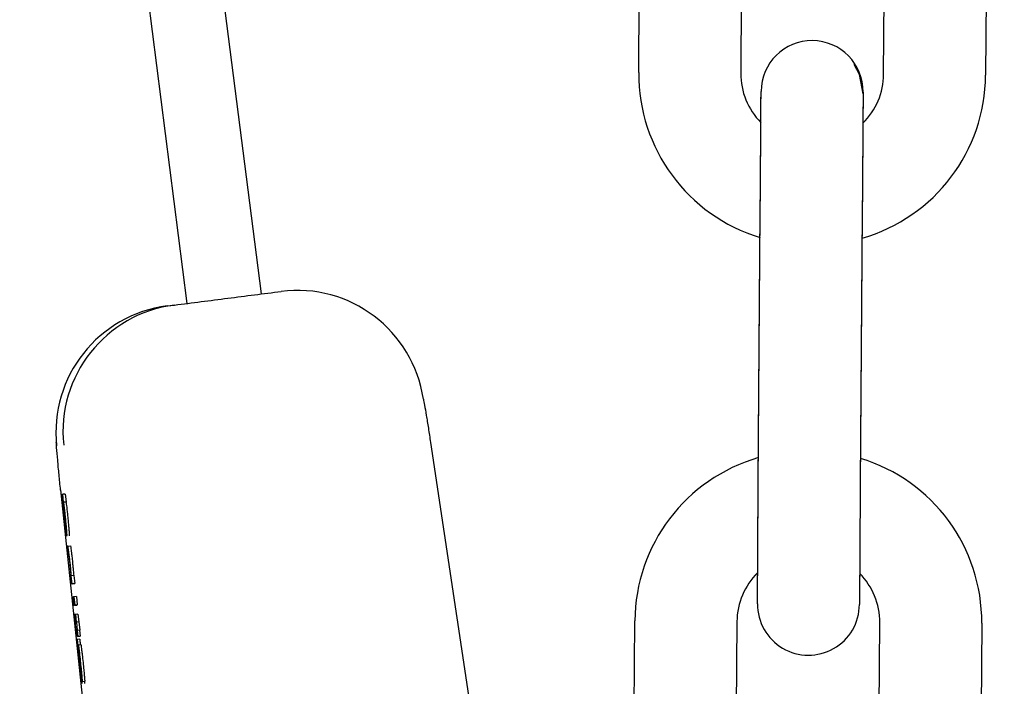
# Model space of a CAD drawing. Header units: inches. Extents: x 170 to 312, y 215 to 248.
# Tile 899 of 987: x 308.8999 to 308.9759, y 223.9934 to 224.0448. Entities that reach past the tile are written whole.
import ezdxf

# ---------------------------------------------------------------- set-up
doc = ezdxf.new("R2010")
doc.units = ezdxf.units.IN
doc.header["$LTSCALE"] = 0.25
doc.header["$MEASUREMENT"] = 0
doc.layers.add('ANNOTATIONS', color=1, linetype='Continuous')
doc.layers.add('MOTOR LH', color=7, linetype='Continuous')
doc.styles.add('ARIAL', font='arial.ttf', dxfattribs={"height": 0.09375})
doc.dimstyles.new('STANDARD$0', dxfattribs={"dimtxt": 0.09375, "dimasz": 0.09375, "dimexe": 0.03125, "dimexo": 0.046875, "dimgap": 0.09, "dimtad": 0, "dimtih": 1, "dimtoh": 1, "dimdec": 4, "dimzin": 0, "dimdsep": 46, "dimtxsty": 'ARIAL', "dimcen": 0.09, "dimadec": 0, "dimazin": 0, "dimtfac": 1, "dimtdec": 4, "dimtofl": 0, "dimtmove": 0, "dimatfit": 1, "dimfxl": 1, "dimtolj": 1, "dimtzin": 0, "dimarcsym": 0})

# ---------------------------------------------------------------- blocks, each defined once
blk = doc.blocks.new('*D129')
at = {"layer": 'ANNOTATIONS', "color": 0, "lineweight": -2, "transparency": 16777216}
for p, q in [((308.6061530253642, 224.4367350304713), (310.4521155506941, 224.4367350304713)), ((310.4208655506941, 224.3429850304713), (310.4208655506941, 222.643354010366)), ((310.4208655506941, 220.5088628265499), (310.4208655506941, 222.2084938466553)), ((309.690340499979, 220.4151128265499), (310.4521155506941, 220.4151128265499))]:
    blk.add_line(p, q, dxfattribs=at)
at = {"layer": 'ANNOTATIONS', "color": 0, "transparency": 16777216}
for points in [[(310.4052405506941, 224.3429850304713), (310.4364905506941, 224.3429850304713), (310.4208655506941, 224.4367350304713)], [(310.4052405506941, 220.5088628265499), (310.4364905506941, 220.5088628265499), (310.4208655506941, 220.4151128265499)]]:
    blk.add_solid(points, dxfattribs=at)
at = {"layer": 'defpoints', "color": 0, "transparency": 16777216}
for p in [(308.5592780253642, 224.4367350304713), (309.643465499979, 220.4151128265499), (310.4208655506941, 220.4151128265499)]:
    blk.add_point(p, dxfattribs=at)
at = {"layer": 'ANNOTATIONS', "color": 0, "transparency": 16777216, "insert": (310.4208655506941, 222.4259239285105), "char_height": 0.09375, "attachment_point": 5, "style": 'ARIAL'}
blk.add_mtext('\\A1;OPENING\\PHEIGHT', dxfattribs=at)
blk = doc.blocks.new('*D130')
at = {"layer": 'ANNOTATIONS', "color": 0, "lineweight": -2, "transparency": 16777216}
for p, q in [((308.6061530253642, 225.2727186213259), (311.1071041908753, 225.2727186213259)), ((311.0758541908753, 225.1789686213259), (311.0758541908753, 223.0613458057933)), ((311.0758541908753, 220.5088628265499), (311.0758541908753, 222.6264856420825)), ((310.6106846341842, 220.4151128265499), (311.1071041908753, 220.4151128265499))]:
    blk.add_line(p, q, dxfattribs=at)
at = {"layer": 'ANNOTATIONS', "color": 0, "transparency": 16777216}
for points in [[(311.0602291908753, 225.1789686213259), (311.0914791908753, 225.1789686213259), (311.0758541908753, 225.2727186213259)], [(311.0602291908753, 220.5088628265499), (311.0914791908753, 220.5088628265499), (311.0758541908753, 220.4151128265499)]]:
    blk.add_solid(points, dxfattribs=at)
at = {"layer": 'defpoints', "color": 0, "transparency": 16777216}
for p in [(308.5592780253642, 225.2727186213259), (310.5638096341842, 220.4151128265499), (311.0758541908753, 220.4151128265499)]:
    blk.add_point(p, dxfattribs=at)
at = {"layer": 'ANNOTATIONS', "color": 0, "transparency": 16777216, "insert": (311.0758541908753, 222.8439157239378), "char_height": 0.09375, "attachment_point": 5, "style": 'ARIAL'}
blk.add_mtext('\\A1;TOTAL\\PHEIGHT', dxfattribs=at)

msp = doc.modelspace()

# ---------------------------------------------------------------- linework, layer by layer
at = {"layer": 'MOTOR LH'}
for p, q in [((308.9065795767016, 224.1172822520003), (308.9185393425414, 224.0236119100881)), ((308.9128356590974, 224.0228839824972), (308.9010900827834, 224.1148760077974)), ((308.9476772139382, 224.0406794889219), (308.9478252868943, 224.0615448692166)), ((308.9556991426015, 224.0614890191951), (308.9555510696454, 224.0406236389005)), ((308.9665744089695, 224.0405452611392), (308.9667224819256, 224.0614106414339)), ((308.9745962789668, 224.0613547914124), (308.9744482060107, 224.0404894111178)), ((308.9569013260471, 224.008972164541), (308.9570493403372, 224.0298380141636)), ((308.9569023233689, 224.0091171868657), (308.957050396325, 224.0299825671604)), ((308.9649231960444, 224.0297821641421), (308.9647751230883, 224.0089163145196)), ((308.9649241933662, 224.0299267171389), (308.9647761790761, 224.0090613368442)), ((308.9112963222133, 224.0226873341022), (308.9118402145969, 224.0227567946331)), ((308.9316112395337, 224.0121603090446), (308.951209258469, 223.8821996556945)), ((308.9030604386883, 224.0085150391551), (308.9051623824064, 223.9884385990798)), ((308.9031607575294, 224.008154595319), (308.9032275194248, 224.0081630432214)), ((308.90342328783, 224.0081836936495), (308.9032275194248, 224.0081630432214)), ((308.9032912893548, 224.0075566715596), (308.9032275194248, 224.0081630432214)), ((308.90342328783, 224.0081836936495), (308.903486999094, 224.0075773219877)), ((308.9032348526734, 224.0075125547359), (308.9032285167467, 224.0075116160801)), ((308.9032821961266, 224.0075557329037), (308.9034779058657, 224.0075763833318)), ((308.9032821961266, 224.0075557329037), (308.9032912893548, 224.0075566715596)), ((308.903486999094, 224.0075773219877), (308.9032912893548, 224.0075566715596)), ((308.903486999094, 224.0075773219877), (308.9034779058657, 224.0075763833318)), ((308.9034064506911, 224.0057150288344), (308.9034740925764, 224.0050720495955)), ((308.9036236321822, 224.0041709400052), (308.9035765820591, 224.0041653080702)), ((308.9035765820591, 224.0041653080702), (308.9036441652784, 224.0035223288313)), ((308.9036236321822, 224.0041714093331), (308.9038194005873, 224.0041915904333)), ((308.9036441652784, 224.0035223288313), (308.9036896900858, 224.0035279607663)), ((308.9038588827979, 224.0019069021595), (308.9038146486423, 224.0019012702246)), ((308.9038146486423, 224.0019012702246), (308.9038822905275, 224.0012578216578)), ((308.9038886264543, 224.0018763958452), (308.9038800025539, 224.0018754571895)), ((308.9040843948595, 224.0018970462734), (308.9038886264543, 224.0018763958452)), ((308.9039527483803, 224.001267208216), (308.9038886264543, 224.0018763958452)), ((308.9040843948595, 224.0018970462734), (308.9041484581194, 224.0012873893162)), ((308.9040780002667, 224.0012784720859), (308.9038822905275, 224.0012578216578)), ((308.9039527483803, 224.001267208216), (308.9038822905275, 224.0012578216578)), ((308.9039527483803, 224.001267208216), (308.9041484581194, 224.0012873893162)), ((308.9041484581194, 224.0012873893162), (308.9040780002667, 224.0012784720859)), ((308.9039893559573, 224.0002398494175), (308.9040598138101, 224.0002487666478)), ((308.9040569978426, 223.9995968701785), (308.9039893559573, 224.0002398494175)), ((308.9040720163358, 224.0002501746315), (308.9040598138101, 224.0002487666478)), ((308.9041274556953, 223.9996057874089), (308.9040598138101, 224.0002487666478)), ((308.9040720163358, 224.0002506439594), (308.9040859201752, 224.0002520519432)), ((308.9041395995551, 223.9996071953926), (308.9040720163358, 224.0002506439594)), ((308.9042816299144, 224.0002727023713), (308.9040859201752, 224.0002520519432)), ((308.9040859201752, 224.0002520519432), (308.9041535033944, 223.9996090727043)), ((308.9042816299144, 224.0002727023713), (308.9043492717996, 223.9996297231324)), ((308.9042527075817, 223.9996175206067), (308.9040569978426, 223.9995968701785)), ((308.9041274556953, 223.9996057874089), (308.9040569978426, 223.9995968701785)), ((308.9041274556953, 223.9996057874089), (308.9043231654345, 223.999626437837)), ((308.9043492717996, 223.9996297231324), (308.9041395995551, 223.9996071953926)), ((308.9041535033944, 223.9996090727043), (308.9041395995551, 223.9996071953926)), ((308.9043231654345, 223.999626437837), (308.9042527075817, 223.9996175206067)), ((308.9043492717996, 223.9996297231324), (308.9043353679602, 223.9996278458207)), ((308.9041305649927, 223.998883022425), (308.9041414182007, 223.9988844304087)), ((308.9041916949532, 223.9988900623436), (308.9041414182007, 223.9988844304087)), ((308.9041915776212, 223.9988910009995), (308.9042024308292, 223.9988924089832)), ((308.9042525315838, 223.9983113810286), (308.9041915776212, 223.9988910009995)), ((308.9043981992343, 223.9989130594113), (308.9042024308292, 223.9988924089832)), ((308.9042024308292, 223.9988924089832), (308.9042633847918, 223.9983127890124)), ((308.9043981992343, 223.9989130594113), (308.9044590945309, 223.9983339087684)), ((308.9042094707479, 223.9983062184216), (308.9042525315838, 223.9983113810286)), ((308.9042633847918, 223.9983127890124), (308.9042811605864, 223.9983151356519)), ((308.9044768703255, 223.99833578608), (308.9042811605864, 223.9983151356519)), ((308.9042811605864, 223.9983151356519), (308.9043488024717, 223.997672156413)), ((308.9044768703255, 223.99833578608), (308.9045445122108, 223.9976928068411)), ((308.9472292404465, 223.9775440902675), (308.9473773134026, 223.9984094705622)), ((308.9552511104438, 223.9983536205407), (308.9551030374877, 223.977488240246)), ((308.9661264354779, 223.9774098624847), (308.966274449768, 223.9982757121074)), ((308.9741483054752, 223.9982198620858), (308.9740002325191, 223.9773540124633)), ((308.9042787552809, 223.9976632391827), (308.9042786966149, 223.9976632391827)), ((308.9043201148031, 223.9976684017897), (308.9042787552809, 223.9976632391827)), ((308.9043694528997, 223.997199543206), (308.9043201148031, 223.9976684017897)), ((308.9045267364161, 223.9976904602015), (308.904331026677, 223.9976698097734)), ((308.9043488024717, 223.997672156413), (308.904331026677, 223.9976698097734)), ((308.904331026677, 223.9976698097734), (308.9043803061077, 223.9972009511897)), ((308.9045445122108, 223.9976928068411), (308.9043488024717, 223.997672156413)), ((308.9045651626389, 223.9972201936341), (308.9043694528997, 223.997199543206)), ((308.9043803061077, 223.9972009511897), (308.9043694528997, 223.997199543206)), ((308.9043803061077, 223.9972009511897), (308.9045760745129, 223.9972216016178)), ((308.9045445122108, 223.9976928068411), (308.9045267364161, 223.9976904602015)), ((308.9045267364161, 223.9976904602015), (308.9045760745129, 223.9972216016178)), ((308.9045760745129, 223.9972216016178), (308.9045651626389, 223.9972201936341)), ((308.9043326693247, 223.9969676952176), (308.9043435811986, 223.9969691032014)), ((308.9045392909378, 223.9969897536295), (308.9043435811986, 223.9969691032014)), ((308.9043931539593, 223.9965542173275), (308.9044289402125, 223.9965589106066)), ((308.9044289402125, 223.9965589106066), (308.9046246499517, 223.9965795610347)), ((308.9044700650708, 223.9959126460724), (308.904479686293, 223.9959135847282)), ((308.9045178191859, 223.9955282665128), (308.9045695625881, 223.995022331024)), ((308.9045242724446, 223.9955662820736), (308.9045785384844, 223.9950368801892)), ((308.904724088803, 223.9937218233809), (308.9046564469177, 223.9943648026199)), ((308.904724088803, 223.9937218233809), (308.9049198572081, 223.993742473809))]:
    msp.add_line(p, q, dxfattribs=at)
at = {"layer": 'MOTOR LH', "flags": 128}
for points in [[(308.9649888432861, 224.0390335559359), (308.9646998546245, 224.0405424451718), (308.9642914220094, 224.0412990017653)], [(308.9570990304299, 224.0368361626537), (308.9571039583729, 224.037530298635), (308.9571100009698, 224.03838541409), (308.9571137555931, 224.0389120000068), (308.9571159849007, 224.0392264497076)], [(308.9570990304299, 224.0368361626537), (308.9571049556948, 224.0376753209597), (308.9571110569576, 224.0385299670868), (308.9571147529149, 224.0390565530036)], [(308.9571137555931, 224.0389120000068), (308.9571149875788, 224.0390894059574)], [(308.9571147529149, 224.0390565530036), (308.9571160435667, 224.0392344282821)], [(308.9649888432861, 224.0390335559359), (308.9649875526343, 224.0388561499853), (308.964983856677, 224.0383295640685), (308.9649777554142, 224.0374744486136), (308.9649696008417, 224.0363241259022), (308.9649596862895, 224.0349217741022), (308.9649483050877, 224.0333223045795)], [(308.9649898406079, 224.0391785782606), (308.9649886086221, 224.0390007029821), (308.9649848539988, 224.0384741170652), (308.964978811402, 224.0376194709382), (308.9649706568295, 224.036468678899), (308.9649606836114, 224.0350667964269), (308.9649493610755, 224.0334673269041)], [(308.9570493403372, 224.0298380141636), (308.9570621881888, 224.0316425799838), (308.9570745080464, 224.0333781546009), (308.9570858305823, 224.0349776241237), (308.9570958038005, 224.0363799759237), (308.9571039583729, 224.037530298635)], [(308.957050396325, 224.0299825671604), (308.9570631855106, 224.0317876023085), (308.9570755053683, 224.0335231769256), (308.9570868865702, 224.0351226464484), (308.9570968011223, 224.0365245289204), (308.9571049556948, 224.0376753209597)], [(308.9649493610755, 224.0334673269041), (308.9649359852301, 224.0315867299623), (308.9649231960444, 224.0297821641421)], [(308.9649370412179, 224.031731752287), (308.9649241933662, 224.0299267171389)], [(308.9568356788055, 223.9997203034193), (308.9568369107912, 223.9998981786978), (308.9568406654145, 224.0004247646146), (308.9568467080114, 224.0012798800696), (308.9568548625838, 224.002430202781), (308.956864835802, 224.003832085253), (308.9568762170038, 224.0054315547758), (308.9568884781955, 224.0071671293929), (308.9569013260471, 224.008972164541)], [(308.9568366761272, 223.999865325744), (308.956837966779, 224.0000432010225), (308.9568416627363, 224.0005693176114), (308.9568477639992, 224.0014244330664), (308.9568559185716, 224.0025752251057), (308.9568658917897, 224.0039771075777), (308.9568772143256, 224.0055765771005), (308.9568895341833, 224.0073121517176), (308.9569023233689, 224.0091171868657)], [(308.9647751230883, 224.0089163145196), (308.9647623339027, 224.0071112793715)], [(308.9647761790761, 224.0090613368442), (308.9647633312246, 224.0072563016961)], [(308.9647633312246, 224.0072563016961), (308.964750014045, 224.0053757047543), (308.9647386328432, 224.0037762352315), (308.964728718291, 224.0023743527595), (308.9647205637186, 224.0012240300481), (308.9647144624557, 224.0003689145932), (308.9647107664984, 223.9998423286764), (308.9647094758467, 223.9996644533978)], [(308.9647510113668, 224.005520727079), (308.964739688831, 224.0039212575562), (308.9647297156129, 224.0025193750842), (308.9647215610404, 224.0013685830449), (308.9647155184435, 224.0005134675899), (308.9647117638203, 223.999987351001), (308.9647105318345, 223.9998094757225)]]:
    msp.add_lwpolyline(points, dxfattribs=at)
at = {"layer": 'MOTOR LH'}
for centre, radius, start, end in [((308.9610529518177, 224.0392064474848), 0.003937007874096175, 359.5934504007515, 179.5934313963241), ((308.9608658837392, 224.0405857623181), 0.01318897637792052, 179.5934504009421, 253.1193385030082), ((308.9608658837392, 224.0405857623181), 0.005314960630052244, 179.593450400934, 224.8677048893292), ((308.9612595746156, 224.0405829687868), 0.01318897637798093, 286.0675622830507, 359.5934504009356), ((308.9612595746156, 224.0405829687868), 0.005314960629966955, 314.3178860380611, 359.5934504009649), ((308.9213245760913, 224.0140462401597), 0.009841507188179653, 8.544662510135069, 97.27328360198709), ((308.912543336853, 224.0129251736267), 0.00984148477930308, 97.27951746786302, 186.0077247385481), ((308.9130872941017, 224.0129944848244), 0.009841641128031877, 97.27978189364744, 186.0095021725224), ((308.9605659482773, 223.9983160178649), 0.01318897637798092, 106.0675622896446, 179.5934504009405), ((308.9609596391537, 223.9983132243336), 0.01318897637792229, 359.5934504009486, 73.11933850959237), ((308.9605659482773, 223.9983160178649), 0.005314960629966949, 134.3183635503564, 179.5934504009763), ((308.9609596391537, 223.9983132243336), 0.005314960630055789, 359.5934504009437, 44.86853723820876), ((308.9607725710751, 223.9996925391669), 0.003937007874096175, 179.5934504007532, 359.5934688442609)]:
    msp.add_arc(centre, radius, start, end, dxfattribs=at)
for points, knots in [([(308.9118403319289, 224.0227567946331), (308.9132181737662, 224.0229326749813), (308.9159738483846, 224.0232844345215), (308.9187103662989, 224.0236338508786), (308.9200786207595, 224.0238085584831)], [0, 0, 0, 0, 0.5000016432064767, 1, 1, 1, 1]), ([(308.931056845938, 224.0155084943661), (308.931084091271, 224.0153701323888), (308.931139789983, 224.0150872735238), (308.9312766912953, 224.0142818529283), (308.9314359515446, 224.0133043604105), (308.931553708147, 224.0125357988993), (308.9316112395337, 224.0121603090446)], [0, 0, 0, 0, 0.2460517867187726, 0.5030134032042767, 0.7571912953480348, 1, 1, 1, 1]), ([(308.9030623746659, 224.0084878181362), (308.9030207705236, 224.008893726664), (308.9029353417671, 224.0097272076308), (308.9028343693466, 224.0108206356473), (308.9027608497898, 224.0116651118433), (308.9027384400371, 224.01203850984), (308.9027307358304, 224.0121668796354)], [0, 0, 0, 0, 0.2707883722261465, 0.5560291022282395, 0.8473680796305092, 1, 1, 1, 1]), ([(308.9032977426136, 224.0065429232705), (308.9032766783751, 224.0067451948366), (308.903240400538, 224.0070935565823), (308.9031960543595, 224.0075511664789), (308.9031673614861, 224.0078810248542), (308.9031520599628, 224.0081187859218), (308.9031574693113, 224.0081410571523), (308.9031607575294, 224.008154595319)], [0, 0, 0, 0, 0.2174253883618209, 0.3744603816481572, 0.5321804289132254, 0.7156232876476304, 1, 1, 1, 1]), ([(308.9032285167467, 224.0075116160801), (308.9032266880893, 224.0075027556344), (308.9032233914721, 224.007486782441), (308.9032282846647, 224.0073884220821), (308.9032358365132, 224.0072931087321), (308.9032377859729, 224.0072685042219)], [0, 0, 0, 0, 0.4802875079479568, 0.865839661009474, 1, 1, 1, 1]), ([(308.9033342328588, 224.0064692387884), (308.9033203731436, 224.0066031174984), (308.9032926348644, 224.0068710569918), (308.9032572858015, 224.0072423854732), (308.9032425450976, 224.0074199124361), (308.9032348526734, 224.0075125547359)], [0, 0, 0, 0, 0.323181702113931, 0.6468029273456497, 1, 1, 1, 1]), ([(308.9032377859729, 224.0072685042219), (308.9032426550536, 224.0072123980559), (308.9032523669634, 224.0071004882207), (308.9032783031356, 224.0068353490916), (308.9032990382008, 224.0066366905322), (308.903311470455, 224.0065175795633)], [0, 0, 0, 0, 0.2870354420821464, 0.5725233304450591, 1, 1, 1, 1]), ([(308.9032722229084, 224.0072192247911), (308.9032662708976, 224.0072956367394), (308.9032513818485, 224.0074867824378), (308.9032534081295, 224.007536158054), (308.9032575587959, 224.0075415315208), (308.903258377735, 224.0075425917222)], [0, 0, 0, 0, 0.3483606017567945, 0.8714295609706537, 1, 1, 1, 1]), ([(308.903258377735, 224.0075425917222), (308.9032614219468, 224.007537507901), (308.9032684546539, 224.0075257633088), (308.9032870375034, 224.007414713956), (308.9033062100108, 224.0072665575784), (308.9033110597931, 224.0072290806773)], [0, 0, 0, 0, 0.3631306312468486, 0.8389006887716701, 1, 1, 1, 1]), ([(308.903338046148, 224.0065377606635), (308.9033279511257, 224.0066351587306), (308.9033077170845, 224.0068303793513), (308.9032855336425, 224.0070639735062), (308.9032760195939, 224.0071749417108), (308.9032722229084, 224.0072192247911)], [0, 0, 0, 0, 0.3743474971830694, 0.7503264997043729, 1, 1, 1, 1]), ([(308.9032821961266, 224.0075557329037), (308.9032892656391, 224.0075017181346), (308.9033046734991, 224.0073839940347), (308.9033262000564, 224.0072098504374), (308.9033407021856, 224.0070832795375), (308.9033436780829, 224.0070573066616)], [0, 0, 0, 0, 0.4025759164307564, 0.8774060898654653, 0.9999999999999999, 0.9999999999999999, 0.9999999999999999, 0.9999999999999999]), ([(308.9033110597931, 224.0072290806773), (308.9033202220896, 224.0071547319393), (308.9033371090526, 224.0070177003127), (308.9033644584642, 224.0067749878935), (308.9033801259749, 224.0066269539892), (308.9033863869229, 224.0065677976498)], [0, 0, 0, 0, 0.4159301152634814, 0.7665978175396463, 1, 1, 1, 1]), ([(308.9033436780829, 224.0070573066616), (308.9033514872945, 224.0069878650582), (308.9033719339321, 224.0068060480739), (308.9033930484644, 224.0066077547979), (308.9034060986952, 224.0064851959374)], [0, 0, 0, 0, 0.3819313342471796, 1, 1, 1, 1]), ([(308.9034779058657, 224.0075763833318), (308.9034850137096, 224.007522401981), (308.9035005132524, 224.0074046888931), (308.9035218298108, 224.0072300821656), (308.9035364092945, 224.0071037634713), (308.9035393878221, 224.0070779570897)], [0, 0, 0, 0, 0.4026172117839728, 0.877957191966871, 1, 1, 1, 1]), ([(308.9035393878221, 224.0070779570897), (308.9035472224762, 224.007008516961), (308.9035677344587, 224.0068267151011), (308.9035887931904, 224.0066284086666), (308.9036018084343, 224.0065058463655)], [0, 0, 0, 0, 0.3819549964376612, 1, 1, 1, 1]), ([(308.9033721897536, 224.0058534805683), (308.9033631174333, 224.0059354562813), (308.9033383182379, 224.0061595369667), (308.903313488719, 224.0063941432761), (308.9032977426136, 224.0065429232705)], [0, 0, 0, 0, 0.3658312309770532, 1, 1, 1, 1]), ([(308.903311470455, 224.0065175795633), (308.9033234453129, 224.0064048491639), (308.9033437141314, 224.0062140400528), (308.903371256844, 224.0059745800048), (308.9033925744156, 224.0058038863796), (308.9034015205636, 224.0057465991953), (308.9034064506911, 224.0057150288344)], [0, 0, 0, 0, 0.3088494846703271, 0.5227631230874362, 0.7369998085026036, 1, 1, 1, 1]), ([(308.9034589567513, 224.0053710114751), (308.9034451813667, 224.0054825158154), (308.9034175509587, 224.0057061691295), (308.9033721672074, 224.0061114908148), (308.9033447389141, 224.0063701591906), (308.9033342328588, 224.0064692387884)], [0, 0, 0, 0, 0.3801972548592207, 0.7625925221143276, 1, 1, 1, 1]), ([(308.9034162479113, 224.0058520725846), (308.9034077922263, 224.0059198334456), (308.903390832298, 224.0060557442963), (308.9033623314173, 224.0063096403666), (308.9033448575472, 224.0064737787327), (308.903338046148, 224.0065377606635)], [0, 0, 0, 0, 0.3776105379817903, 0.7573895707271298, 1, 1, 1, 1]), ([(308.9033863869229, 224.0065677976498), (308.9033962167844, 224.0064729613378), (308.9034159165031, 224.0062829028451), (308.9034394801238, 224.0060350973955), (308.9034492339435, 224.0059188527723), (308.9034538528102, 224.0058638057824)], [0, 0, 0, 0, 0.343970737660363, 0.6893410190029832, 1, 1, 1, 1]), ([(308.9034060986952, 224.0064851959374), (308.9034216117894, 224.0063354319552), (308.9034526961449, 224.0060353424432), (308.9034893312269, 224.0056498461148), (308.9035048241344, 224.0054669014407), (308.9035119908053, 224.0053822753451)], [0, 0, 0, 0, 0.3487102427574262, 0.6987279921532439, 1, 1, 1, 1]), ([(308.9036018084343, 224.0065058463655), (308.9036173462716, 224.0063560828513), (308.9036484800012, 224.0060559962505), (308.9036850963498, 224.0056704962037), (308.9037005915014, 224.0054875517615), (308.9037077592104, 224.0054029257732)], [0, 0, 0, 0, 0.3487132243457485, 0.6987293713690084, 0.9999999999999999, 0.9999999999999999, 0.9999999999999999, 0.9999999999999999]), ([(308.9034323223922, 224.0053405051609), (308.9034253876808, 224.0053962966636), (308.9034076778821, 224.0055387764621), (308.9033856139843, 224.0057344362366), (308.9033721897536, 224.0058534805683)], [0, 0, 0, 0, 0.391574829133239, 1, 1, 1, 1]), ([(308.9034617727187, 224.005589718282), (308.9034587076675, 224.0055947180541), (308.9034525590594, 224.0056047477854), (308.9034366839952, 224.0056967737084), (308.9034212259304, 224.0058142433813), (308.9034162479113, 224.0058520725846)], [0, 0, 0, 0, 0.4025918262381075, 0.8076143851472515, 0.9999999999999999, 0.9999999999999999, 0.9999999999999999, 0.9999999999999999]), ([(308.9034538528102, 224.0058638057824), (308.9034583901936, 224.0058018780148), (308.9034714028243, 224.0056242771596), (308.9034670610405, 224.0055934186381), (308.9034624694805, 224.0055902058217), (308.9034617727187, 224.005589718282)], [0, 0, 0, 0, 0.3123023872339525, 0.8956429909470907, 1, 1, 1, 1]), ([(308.9035119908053, 224.0053822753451), (308.9035205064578, 224.0052686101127), (308.9035421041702, 224.0049803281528), (308.903534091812, 224.0049594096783), (308.903529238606, 224.004946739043)], [0, 0, 0, 0, 0.3942849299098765, 1, 1, 1, 1]), ([(308.9037077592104, 224.0054029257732), (308.9037162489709, 224.0052892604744), (308.9037377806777, 224.0050009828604), (308.9037298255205, 224.0049800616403), (308.9037250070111, 224.0049673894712)], [0, 0, 0, 0, 0.3942911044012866, 1, 1, 1, 1]), ([(308.9034740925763, 224.0050720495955), (308.9034695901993, 224.0050926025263), (308.903460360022, 224.0051347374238), (308.903441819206, 224.0052708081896), (308.9034323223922, 224.0053405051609)], [0, 0, 0, 0, 0.4877887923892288, 1, 1, 1, 1]), ([(308.903529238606, 224.004946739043), (308.9035257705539, 224.0049521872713), (308.9035168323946, 224.0049662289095), (308.9034924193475, 224.005112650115), (308.9034658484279, 224.0053178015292), (308.9034589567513, 224.0053710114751)], [0, 0, 0, 0, 0.3195244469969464, 0.8235056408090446, 1, 1, 1, 1]), ([(308.9037720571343, 224.0030055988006), (308.9037559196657, 224.0031572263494), (308.903728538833, 224.0034144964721), (308.9036911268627, 224.0037410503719), (308.9036616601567, 224.0039766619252), (308.9036360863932, 224.0041471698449), (308.9036283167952, 224.0041619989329), (308.9036236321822, 224.0041709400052)], [0, 0, 0, 0, 0.2128166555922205, 0.3610911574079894, 0.5097968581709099, 0.7044361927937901, 1, 1, 1, 1]), ([(308.9038193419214, 224.0041915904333), (308.9038244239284, 224.0041814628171), (308.9038322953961, 224.0041657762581), (308.9038583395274, 224.0039894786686), (308.9038862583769, 224.0037666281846), (308.9039238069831, 224.0034402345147), (308.9039513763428, 224.0031806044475), (308.9039677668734, 224.0030262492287)], [0, 0, 0, 0, 0.3151089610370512, 0.4880689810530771, 0.63580508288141, 0.7834789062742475, 1, 1, 1, 1]), ([(308.9036896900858, 224.0035279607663), (308.9036938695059, 224.0035191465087), (308.9036996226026, 224.0035070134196), (308.9037209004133, 224.0033523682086), (308.9037391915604, 224.0031998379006), (308.9037592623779, 224.0030207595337), (308.903771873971, 224.0029015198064), (308.9037780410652, 224.0028432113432)], [0, 0, 0, 0, 0.4132474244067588, 0.5688474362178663, 0.7257440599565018, 0.8658883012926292, 1, 1, 1, 1]), ([(308.9038290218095, 224.0024433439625), (308.9038217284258, 224.0025178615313), (308.9038041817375, 224.0026971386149), (308.903783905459, 224.0028918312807), (308.9037720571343, 224.0030055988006)], [0, 0, 0, 0, 0.4156558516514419, 1, 1, 1, 1]), ([(308.9037780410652, 224.0028432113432), (308.9037869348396, 224.0027571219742), (308.9038047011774, 224.0025851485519), (308.9038271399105, 224.002349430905), (308.9038377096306, 224.0022263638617), (308.9038432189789, 224.0021622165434)], [0, 0, 0, 0, 0.3242812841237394, 0.6477891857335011, 1, 1, 1, 1]), ([(308.9038800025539, 224.0018754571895), (308.9038729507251, 224.0019581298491), (308.9038586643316, 224.0021256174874), (308.9038389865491, 224.0023365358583), (308.9038290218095, 224.0024433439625)], [0, 0, 0, 0, 0.4936045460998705, 1, 1, 1, 1]), ([(308.9039677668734, 224.0030262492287), (308.9039761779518, 224.002945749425), (308.9039964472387, 224.0027517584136), (308.904014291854, 224.0025702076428), (308.9040247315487, 224.0024639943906)], [0, 0, 0, 0, 0.414966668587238, 1, 1, 1, 1]), ([(308.9040247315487, 224.0024639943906), (308.9040365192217, 224.0023373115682), (308.9040559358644, 224.0021286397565), (308.9040701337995, 224.0019616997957), (308.9040757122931, 224.0018961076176)], [0, 0, 0, 0, 0.6070912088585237, 1, 1, 1, 1]), ([(308.9038432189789, 224.0021622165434), (308.9038501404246, 224.0020768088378), (308.9038614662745, 224.0019370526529), (308.9038596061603, 224.0019153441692), (308.9038588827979, 224.0019069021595)], [0, 0, 0, 0, 0.6111193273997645, 1, 1, 1, 1]), ([(308.9041789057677, 223.9984174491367), (308.9041707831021, 223.9984951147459), (308.9041545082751, 223.9986507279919), (308.9041385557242, 223.9988054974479), (308.9041305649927, 223.998883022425)], [0, 0, 0, 0, 0.4990938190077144, 1, 1, 1, 1]), ([(308.9041414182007, 223.9988844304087), (308.9041441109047, 223.9988580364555), (308.9041494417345, 223.9988057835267), (308.9041575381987, 223.9987266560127), (308.9041630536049, 223.9986735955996), (308.9041658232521, 223.9986469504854)], [0, 0, 0, 0, 0.3369288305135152, 0.6670284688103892, 1, 1, 1, 1]), ([(308.9041658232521, 223.9986469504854), (308.9041688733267, 223.9986180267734), (308.9041762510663, 223.9985480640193), (308.9041863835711, 223.9984559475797), (308.9041922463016, 223.9984074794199), (308.9041942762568, 223.9983906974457)], [0, 0, 0, 0, 0.3154225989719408, 0.762966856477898, 1, 1, 1, 1]), ([(308.9042212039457, 223.9980288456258), (308.90421726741, 223.9980638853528), (308.904209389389, 223.9981340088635), (308.9041951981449, 223.9982644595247), (308.9041850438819, 223.9983598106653), (308.9041789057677, 223.9984174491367)], [0, 0, 0, 0, 0.283162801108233, 0.5666816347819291, 1, 1, 1, 1]), ([(308.9041942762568, 223.9983906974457), (308.9041963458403, 223.9983748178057), (308.9042025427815, 223.9983272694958), (308.904206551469, 223.998309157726), (308.9042085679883, 223.9983071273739), (308.9042094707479, 223.9983062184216)], [0, 0, 0, 0, 0.216883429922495, 0.6494127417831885, 0.9999999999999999, 0.9999999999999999, 0.9999999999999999, 0.9999999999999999]), ([(308.9042545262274, 223.9977580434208), (308.9042496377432, 223.9977937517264), (308.9042405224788, 223.99786033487), (308.9042273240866, 223.99797546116), (308.9042212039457, 223.9980288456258)], [0, 0, 0, 0, 0.5362964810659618, 1, 1, 1, 1]), ([(308.9042787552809, 223.9976632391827), (308.9042767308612, 223.9976645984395), (308.9042731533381, 223.9976670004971), (308.904266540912, 223.9976838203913), (308.9042585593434, 223.9977331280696), (308.9042545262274, 223.9977580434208)], [0, 0, 0, 0, 0.3920309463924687, 0.6927910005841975, 1, 1, 1, 1]), ([(308.9043761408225, 223.9965420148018), (308.9043700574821, 223.9966006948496), (308.9043551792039, 223.9967442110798), (308.9043410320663, 223.9968846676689), (308.9043326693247, 223.9969676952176)], [0, 0, 0, 0, 0.408873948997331, 1, 1, 1, 1]), ([(308.9043435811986, 223.9969691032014), (308.904346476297, 223.9969383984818), (308.9043508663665, 223.9968918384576), (308.9043577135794, 223.9968233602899), (308.9043615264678, 223.9967865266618), (308.9043634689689, 223.9967677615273)], [0, 0, 0, 0, 0.4871705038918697, 0.7387356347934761, 0.9999999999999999, 0.9999999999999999, 0.9999999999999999, 0.9999999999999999]), ([(308.9043634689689, 223.9967677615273), (308.9043656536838, 223.9967471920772), (308.9043700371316, 223.9967059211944), (308.9043760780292, 223.9966534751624), (308.904381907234, 223.9966078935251), (308.9043891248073, 223.9965597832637), (308.9043914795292, 223.9965565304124), (308.9043931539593, 223.9965542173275)], [0, 0, 0, 0, 0.1198189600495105, 0.240406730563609, 0.3446726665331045, 0.5340002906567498, 1, 1, 1, 1]), ([(308.9044485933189, 223.9959642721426), (308.9044449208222, 223.9959807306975), (308.904439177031, 223.9960064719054), (308.9044236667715, 223.9961195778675), (308.9044072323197, 223.9962560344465), (308.9043906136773, 223.996406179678), (308.9043805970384, 223.9965001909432), (308.9043761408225, 223.9965420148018)], [0, 0, 0, 0, 0.3326708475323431, 0.5202977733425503, 0.7098168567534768, 0.8709029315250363, 1, 1, 1, 1]), ([(308.9044289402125, 223.9965589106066), (308.9044325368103, 223.9965500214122), (308.9044386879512, 223.99653481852), (308.9044617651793, 223.9963729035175), (308.9044926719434, 223.9961193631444), (308.9045388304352, 223.9957091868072), (308.904573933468, 223.9953784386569), (308.9045951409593, 223.9951786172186)], [0, 0, 0, 0, 0.2163154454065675, 0.3699570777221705, 0.5241204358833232, 0.7124974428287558, 1, 1, 1, 1]), ([(308.9045392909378, 223.9969897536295), (308.9045421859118, 223.9969590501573), (308.9045465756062, 223.9969124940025), (308.9045534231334, 223.9968440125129), (308.9045572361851, 223.9968071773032), (308.904559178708, 223.9967884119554)], [0, 0, 0, 0, 0.4872098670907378, 0.7387639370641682, 1, 1, 1, 1]), ([(308.904559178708, 223.9967884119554), (308.9045613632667, 223.9967678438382), (308.904565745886, 223.9967265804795), (308.9045717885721, 223.9966741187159), (308.9045776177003, 223.9966285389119), (308.9045848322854, 223.9965804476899), (308.9045871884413, 223.996577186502), (308.9045888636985, 223.9965748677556)], [0, 0, 0, 0, 0.1198228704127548, 0.2403863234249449, 0.344655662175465, 0.5340417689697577, 1, 1, 1, 1]), ([(308.9046246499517, 223.9965795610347), (308.9046282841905, 223.9965706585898), (308.9046345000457, 223.9965554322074), (308.9046574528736, 223.9963935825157), (308.904688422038, 223.9961396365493), (308.9047346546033, 223.9957296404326), (308.9047697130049, 223.9953988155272), (308.9047909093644, 223.9951987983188)], [0, 0, 0, 0, 0.2162648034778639, 0.3698905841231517, 0.5241910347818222, 0.7123252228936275, 1, 1, 1, 1]), ([(308.9045670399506, 223.9947266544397), (308.9045505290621, 223.9948864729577), (308.9045175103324, 223.9952060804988), (308.9044765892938, 223.995636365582), (308.9044579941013, 223.9958541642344), (308.9044485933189, 223.9959642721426)], [0, 0, 0, 0, 0.3308987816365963, 0.6617364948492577, 1, 1, 1, 1]), ([(308.90447475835, 223.9957948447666), (308.9044727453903, 223.9958225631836), (308.9044674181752, 223.9958959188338), (308.9044690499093, 223.9959062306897), (308.9044700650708, 223.9959126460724)], [0, 0, 0, 0, 0.3778634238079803, 0.9999999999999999, 0.9999999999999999, 0.9999999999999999, 0.9999999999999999]), ([(308.9045081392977, 223.9954184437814), (308.9044985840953, 223.9955206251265), (308.9044851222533, 223.9956645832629), (308.9044770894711, 223.9957655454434), (308.90447475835, 223.9957948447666)], [0, 0, 0, 0, 0.7097990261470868, 1, 1, 1, 1]), ([(308.904479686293, 223.9959135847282), (308.9044855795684, 223.9958526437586), (308.9044974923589, 223.995729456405), (308.904510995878, 223.9955958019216), (308.9045178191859, 223.9955282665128)], [0, 0, 0, 0, 0.4947015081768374, 1, 1, 1, 1]), ([(308.9044945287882, 223.9959192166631), (308.9044940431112, 223.9959175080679), (308.9044929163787, 223.9959135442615), (308.904494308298, 223.9958806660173), (308.9044990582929, 223.9958259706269), (308.904500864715, 223.9958051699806)], [0, 0, 0, 0, 0.3194954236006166, 0.7412042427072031, 1, 1, 1, 1]), ([(308.904586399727, 223.9951570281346), (308.9045740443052, 223.9952735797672), (308.9045547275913, 223.9954557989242), (308.9045287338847, 223.9956855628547), (308.9045119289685, 223.995822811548), (308.9044996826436, 223.9959064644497), (308.9044964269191, 223.9959145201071), (308.9044945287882, 223.9959192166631)], [0, 0, 0, 0, 0.3023332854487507, 0.4726739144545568, 0.6447624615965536, 0.7928917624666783, 1, 1, 1, 1]), ([(308.904500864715, 223.9958051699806), (308.9045028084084, 223.9957841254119), (308.9045066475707, 223.9957425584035), (308.9045145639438, 223.9956611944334), (308.9045206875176, 223.9956013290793), (308.9045242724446, 223.9955662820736)], [0, 0, 0, 0, 0.2983031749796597, 0.5892052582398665, 1, 1, 1, 1]), ([(308.9045638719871, 223.9948622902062), (308.9045562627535, 223.99493512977), (308.9045358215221, 223.9951308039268), (308.9045188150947, 223.995307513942), (308.9045081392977, 223.9954184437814)], [0, 0, 0, 0, 0.3722492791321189, 1, 1, 1, 1]), ([(308.9046163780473, 223.9943892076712), (308.9046096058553, 223.9944468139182), (308.9045960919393, 223.9945617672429), (308.9045774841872, 223.9947327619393), (308.9045670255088, 223.9948322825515), (308.9045638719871, 223.9948622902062)], [0, 0, 0, 0, 0.4123297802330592, 0.8228044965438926, 1, 1, 1, 1]), ([(308.9045695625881, 223.995022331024), (308.9045788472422, 223.9949314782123), (308.9045953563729, 223.9947699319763), (308.9046162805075, 223.9945584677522), (308.9046293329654, 223.9944242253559), (308.9046339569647, 223.9943703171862), (308.9046350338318, 223.9943577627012)], [0, 0, 0, 0, 0.3842677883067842, 0.6832701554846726, 0.9262378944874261, 1, 1, 1, 1]), ([(308.9045785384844, 223.9950368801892), (308.9045952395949, 223.9948740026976), (308.9046289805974, 223.9945449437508), (308.9046591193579, 223.9942372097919), (308.9046743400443, 223.9940817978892)], [0, 0, 0, 0, 0.4949796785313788, 1, 1, 1, 1]), ([(308.9046564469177, 223.9943648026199), (308.9046574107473, 223.9943762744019), (308.904658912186, 223.9943941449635), (308.9046487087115, 223.9945278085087), (308.9046329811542, 223.994700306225), (308.9046111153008, 223.9949201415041), (308.9045944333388, 223.9950800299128), (308.904586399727, 223.9951570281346)], [0, 0, 0, 0, 0.2883830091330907, 0.4492385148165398, 0.6104876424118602, 0.8124206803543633, 1, 1, 1, 1]), ([(308.9045951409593, 223.9951786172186), (308.904615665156, 223.994981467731), (308.9046509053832, 223.9946429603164), (308.9046855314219, 223.9942849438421), (308.9046983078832, 223.99414210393), (308.9047015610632, 223.9941057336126)], [0, 0, 0, 0, 0.5096992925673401, 0.8751581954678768, 1, 1, 1, 1]), ([(308.9047909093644, 223.9951987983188), (308.9048114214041, 223.9950018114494), (308.9048466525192, 223.9946634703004), (308.9048811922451, 223.9943055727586), (308.9048940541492, 223.9941627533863), (308.9048973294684, 223.9941263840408)], [0, 0, 0, 0, 0.5094895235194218, 0.8750901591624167, 1, 1, 1, 1]), ([(308.9046618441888, 223.9938799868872), (308.9046509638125, 223.9939708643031), (308.9046292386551, 223.9941523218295), (308.9045953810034, 223.9944592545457), (308.9045750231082, 223.9946513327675), (308.9045670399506, 223.9947266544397)], [0, 0, 0, 0, 0.3788258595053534, 0.7564123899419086, 1, 1, 1, 1]), ([(308.9046432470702, 223.9942103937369), (308.9046410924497, 223.9942166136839), (308.9046374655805, 223.9942270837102), (308.9046259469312, 223.9943121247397), (308.904618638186, 223.9943710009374), (308.9046163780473, 223.9943892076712)], [0, 0, 0, 0, 0.5027160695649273, 0.8462211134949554, 1, 1, 1, 1]), ([(308.9046350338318, 223.9943577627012), (308.9046381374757, 223.994319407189), (308.904644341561, 223.9942427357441), (308.9046448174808, 223.9942129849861), (308.904643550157, 223.9942108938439), (308.9046432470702, 223.9942103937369)], [0, 0, 0, 0, 0.4323442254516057, 0.864242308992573, 1, 1, 1, 1]), ([(308.9046743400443, 223.9940817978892), (308.9046796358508, 223.9940243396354), (308.904693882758, 223.9938697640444), (308.9047018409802, 223.9937670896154), (308.9047068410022, 223.9937025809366)], [0, 0, 0, 0, 0.3717162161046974, 1, 1, 1, 1]), ([(308.9047015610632, 223.9941057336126), (308.904708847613, 223.9940195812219), (308.9047233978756, 223.993847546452), (308.9047285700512, 223.9937380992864), (308.9047254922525, 223.9937269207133), (308.904724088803, 223.9937218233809)], [0, 0, 0, 0, 0.3530518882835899, 0.7049972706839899, 1, 1, 1, 1]), ([(308.9048973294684, 223.9941263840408), (308.9049046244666, 223.9940402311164), (308.9049191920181, 223.9938681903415), (308.9049242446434, 223.9937587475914), (308.9049212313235, 223.9937475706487), (308.9049198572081, 223.993742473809)], [0, 0, 0, 0, 0.3530293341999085, 0.704972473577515, 1, 1, 1, 1]), ([(308.9047101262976, 223.993567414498), (308.9047057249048, 223.9935791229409), (308.9046978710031, 223.9936000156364), (308.9046728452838, 223.9937944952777), (308.9046618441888, 223.9938799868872)], [0, 0, 0, 0, 0.5604084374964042, 1, 1, 1, 1]), ([(308.9047068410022, 223.9937025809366), (308.9047089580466, 223.9936700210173), (308.9047145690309, 223.9935837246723), (308.90471183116, 223.9935736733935), (308.9047101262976, 223.993567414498)], [0, 0, 0, 0, 0.3773035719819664, 0.9999999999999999, 0.9999999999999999, 0.9999999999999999, 0.9999999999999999]), ([(308.9049026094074, 223.9937232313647), (308.9049047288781, 223.9936904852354), (308.904910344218, 223.9936037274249), (308.9049075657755, 223.9935937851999), (308.9049058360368, 223.9935875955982)], [0, 0, 0, 0, 0.3774430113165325, 1, 1, 1, 1])]:
    msp.add_open_spline(points, degree=3, knots=knots, dxfattribs=at)

# ---------------------------------------------------------------- dimensions: what is measured, and where the dimension line sits
at = {"layer": 'ANNOTATIONS'}
for base, p1, p2, text, picture, middle in [((311.0758541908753, 220.4151128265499), (308.5592780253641, 225.2727186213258), (310.5638096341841, 220.4151128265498), 'TOTAL\\PHEIGHT', '*D130', (311.0758541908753, 222.8439157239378)), ((310.4208655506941, 220.4151128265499), (308.5592780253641, 224.4367350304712), (309.6434654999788, 220.4151128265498), 'OPENING\\PHEIGHT', '*D129', (310.4208655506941, 222.4259239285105))]:
    dim = msp.add_linear_dim(base=base, p1=p1, p2=p2, angle=90, text=text, dimstyle='STANDARD$0', dxfattribs=at)
    dim.commit()
    dim.dimension.update_dxf_attribs({"geometry": picture, "text_midpoint": middle})

doc.saveas('drawing.dxf')
